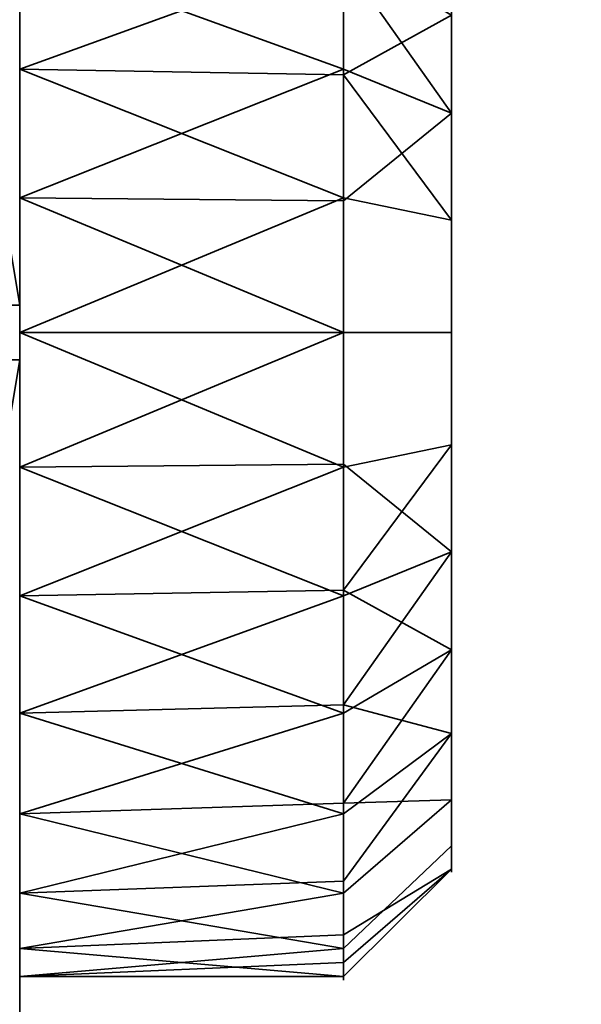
# Model space of a CAD drawing. Header units: millimetres. Extents: x -527 to 5177, y -116 to 161.
# Tile 278 of 656: x 349.5 to 352.1, y -18.61 to -14.05. Entities that reach past the tile are written whole.
import ezdxf

# ---------------------------------------------------------------- set-up
doc = ezdxf.new("R2010")
doc.units = ezdxf.units.MM
doc.layers.add('151', color=7, linetype='Continuous', true_color=0xffffff)

# ---------------------------------------------------------------- blocks, each defined once
blk = doc.blocks.new('UG_SURFACE_037')
at = {"layer": '151', "color": 252, "linetype": 'Continuous', "lineweight": 35}
for points in [[(-380, -9.3, 2075.2499), (-380, -26.22, 2075.2499), (380, -26.22, 2075.2499), (380, -9.3, 2075.2499)], [(-378.5, -9.3, 2073.75), (378.5, -9.3, 2073.75), (378.5, -26.22, 2073.75), (-378.5, -26.22, 2073.75)]]:
    blk.add_3dface(points, dxfattribs=at)
blk = doc.blocks.new('UG_SURFACE_040')
at = {"layer": '151', "color": 252, "linetype": 'Continuous', "lineweight": 35}
for points in [[(347.5, -22, 1766.25), (349.5, -22, 1766.25), (349.5, -9, 1766.25), (347.5, -9, 1766.25)], [(347.5, -9, 1757.25), (349.5, -9, 1757.25), (349.5, -22, 1757.25), (347.5, -22, 1757.25)], [(349.5, -9, 1766.25), (349.5, -22, 1766.25), (349.5, -16.1237, 1764.6844), (349.5, -14.8763, 1764.6844)], [(349.5, -14.8763, 1764.6844), (349.5, -13.7366, 1764.1771), (349.5, -9, 1766.25)], [(349.5, -13.2706, 1759.7426), (349.5, -14.2798, 1759.0094), (349.5, -9, 1757.25)], [(349.5, -22, 1757.25), (349.5, -9, 1757.25), (349.5, -15.5, 1758.75), (349.5, -16.7202, 1759.0094)], [(349.5, -14.2798, 1759.0094), (349.5, -15.5, 1758.75), (349.5, -9, 1757.25)], [(351.5, -13.3349, 1760.5), (351.5, -13.0137, 1761.4887), (351.5, -13.1224, 1762.5226), (351.5, -15.5, 1761.75)], [(351.5, -13.1224, 1762.5226), (351.5, -13.6421, 1763.4228), (351.5, -14.4832, 1764.0339), (351.5, -15.5, 1761.75)], [(349.5, -14.2798, 1759.0094), (349.5, -13.2706, 1759.7426), (351, -13.7366, 1759.323)], [(351.5, -15.5, 1761.75), (351.5, -14.9802, 1759.3046), (351.5, -14.0305, 1759.7275), (351.5, -13.3349, 1760.5)], [(351, -13.7752, 1764.124), (351, -14.2798, 1764.4906), (351.5, -14.4832, 1764.0339), (351.5, -13.6421, 1763.4228)], [(351, -14.2798, 1764.4906), (349.5, -13.7366, 1764.1771), (349.5, -14.8763, 1764.6844)], [(351, -14.2798, 1764.4906), (351, -13.7752, 1764.124), (349.5, -13.7366, 1764.1771)], [(351, -13.7366, 1759.323), (351, -14.3065, 1759.0692), (349.5, -14.2798, 1759.0094)], [(351, -14.3065, 1759.0692), (351, -13.7366, 1759.323), (351.5, -14.0305, 1759.7275), (351.5, -14.9802, 1759.3046)], [(349.2102, -14.0959, 1752.1327), (349.4239, -15.373, 1752.1327), (349.5, -15.373, 1751.75), (349.2835, -14.0788, 1751.75)], [(349.2835, -14.0788, 1749.75), (349.5, -15.373, 1749.75), (349.4239, -15.373, 1749.3674), (349.2102, -14.0959, 1749.3674)], [(349.2835, -14.0788, 1771.75), (349.5, -15.373, 1771.75), (349.4239, -15.373, 1771.3673), (349.2102, -14.0959, 1771.3673)], [(349.2102, -14.0959, 1774.1327), (349.4239, -15.373, 1774.1327), (349.5, -15.373, 1773.7499), (349.2835, -14.0788, 1773.7499)], [(349.5, -15.373, 1773.7499), (349.5, -15.373, 1771.75), (349.2835, -14.0788, 1771.75), (349.2835, -14.0788, 1773.7499)], [(349.5, -15.373, 1751.75), (349.5, -15.373, 1749.75), (349.2835, -14.0788, 1749.75), (349.2835, -14.0788, 1751.75)], [(349.5, -15.5, 1758.75), (349.5, -14.2798, 1759.0094), (351, -14.8763, 1758.8155)], [(349.5, -14.2798, 1759.0094), (351, -14.3065, 1759.0692), (351, -14.8763, 1758.8155)], [(349.5, -14.8763, 1764.6844), (351, -14.8899, 1764.6203), (351, -14.2798, 1764.4906)], [(351.5, -14.4832, 1764.0339), (351, -14.2798, 1764.4906), (351, -14.8899, 1764.6203)], [(351.5, -14.9802, 1759.3046), (351, -14.8763, 1758.8155), (351, -14.3065, 1759.0692)], [(351, -14.8899, 1764.6203), (351, -15.5, 1764.75), (351.5, -15.5, 1764.25), (351.5, -14.4832, 1764.0339)], [(351.5, -14.4832, 1764.0339), (351.5, -15.5, 1764.25), (351.5, -16.5168, 1764.0339), (351.5, -15.5, 1761.75)], [(349.5, -14.8763, 1764.6844), (349.5, -16.1237, 1764.6844), (351, -15.5, 1764.75)], [(351, -15.5, 1764.75), (351, -14.8899, 1764.6203), (349.5, -14.8763, 1764.6844)], [(351, -14.8763, 1758.8155), (351, -15.5, 1758.75), (349.5, -15.5, 1758.75)], [(351, -15.5, 1758.75), (351, -14.8763, 1758.8155), (351.5, -14.9802, 1759.3046), (351.5, -15.5, 1759.25)], [(351.5, -16.0198, 1759.3046), (351.5, -15.5, 1759.25), (351.5, -14.9802, 1759.3046), (351.5, -15.5, 1761.75)], [(349.4239, -15.373, 1774.1327), (349.4239, -15.627, 1774.1327), (349.5, -15.627, 1773.7499), (349.5, -15.373, 1773.7499)], [(349.4239, -15.627, 1771.3673), (349.4239, -15.373, 1771.3673), (349.5, -15.373, 1771.75), (349.5, -15.627, 1771.75)], [(349.4239, -15.373, 1752.1327), (349.4239, -15.627, 1752.1327), (349.5, -15.627, 1751.75), (349.5, -15.373, 1751.75)], [(349.4239, -15.627, 1749.3674), (349.4239, -15.373, 1749.3674), (349.5, -15.373, 1749.75), (349.5, -15.627, 1749.75)], [(349.5, -15.373, 1773.7499), (349.5, -15.627, 1773.7499), (349.5, -15.627, 1771.75), (349.5, -15.373, 1771.75)], [(349.5, -15.373, 1751.75), (349.5, -15.627, 1751.75), (349.5, -15.627, 1749.75), (349.5, -15.373, 1749.75)], [(349.5, -16.1237, 1764.6844), (351, -16.1101, 1764.6203), (351, -15.5, 1764.75)], [(349.5, -15.5, 1758.75), (351, -15.5, 1758.75), (351, -16.1237, 1758.8155)], [(351, -16.1237, 1758.8155), (349.5, -16.7202, 1759.0094), (349.5, -15.5, 1758.75)], [(351.5, -16.5168, 1764.0339), (351.5, -15.5, 1764.25), (351, -15.5, 1764.75), (351, -16.1101, 1764.6203)], [(351.5, -15.5, 1759.25), (351.5, -16.0198, 1759.3046), (351, -16.1237, 1758.8155), (351, -15.5, 1758.75)], [(351.5, -16.5168, 1764.0339), (351.5, -17.3579, 1763.4228), (351.5, -17.8776, 1762.5226), (351.5, -15.5, 1761.75)], [(351.5, -17.8776, 1762.5226), (351.5, -17.9863, 1761.4887), (351.5, -17.6651, 1760.5), (351.5, -15.5, 1761.75)], [(351.5, -17.6651, 1760.5), (351.5, -16.9695, 1759.7275), (351.5, -16.0198, 1759.3046), (351.5, -15.5, 1761.75)], [(349.2835, -16.9212, 1751.75), (349.5, -15.627, 1751.75), (349.4239, -15.627, 1752.1327), (349.2102, -16.9041, 1752.1327)], [(349.2102, -16.9041, 1749.3674), (349.4239, -15.627, 1749.3674), (349.5, -15.627, 1749.75), (349.2835, -16.9212, 1749.75)], [(349.2102, -16.9041, 1771.3673), (349.4239, -15.627, 1771.3673), (349.5, -15.627, 1771.75), (349.2835, -16.9212, 1771.75)], [(349.2835, -16.9212, 1773.7499), (349.5, -15.627, 1773.7499), (349.4239, -15.627, 1774.1327), (349.2102, -16.9041, 1774.1327)], [(349.5, -15.627, 1771.75), (349.5, -15.627, 1773.7499), (349.2835, -16.9212, 1773.7499), (349.2835, -16.9212, 1771.75)], [(349.5, -15.627, 1749.75), (349.5, -15.627, 1751.75), (349.2835, -16.9212, 1751.75), (349.2835, -16.9212, 1749.75)], [(351.5, -16.0198, 1759.3046), (351.5, -16.9695, 1759.7275), (351, -17.2634, 1759.323), (351, -16.6935, 1759.0692)], [(351, -16.6935, 1759.0692), (351, -16.1237, 1758.8155), (351.5, -16.0198, 1759.3046)], [(351, -16.7202, 1764.4906), (351, -16.1101, 1764.6203), (349.5, -16.1237, 1764.6844)], [(349.5, -22, 1766.25), (349.5, -17.2634, 1764.1771), (349.5, -16.1237, 1764.6844)], [(349.5, -16.1237, 1764.6844), (349.5, -17.2634, 1764.1771), (351, -16.7202, 1764.4906)], [(351, -16.1237, 1758.8155), (351, -16.6935, 1759.0692), (349.5, -16.7202, 1759.0094)], [(351, -16.1101, 1764.6203), (351, -16.7202, 1764.4906), (351.5, -16.5168, 1764.0339)], [(351.5, -17.3579, 1763.4228), (351.5, -16.5168, 1764.0339), (351, -16.7202, 1764.4906), (351, -17.2248, 1764.124)], [(349.5, -16.7202, 1759.0094), (351, -16.6935, 1759.0692), (351, -17.2634, 1759.323)], [(349.5, -22, 1757.25), (349.5, -16.7202, 1759.0094), (349.5, -17.7294, 1759.7426)], [(349.5, -17.2634, 1764.1771), (351, -17.2248, 1764.124), (351, -16.7202, 1764.4906)], [(351, -17.2634, 1759.323), (349.5, -17.7294, 1759.7426), (349.5, -16.7202, 1759.0094)], [(351.5, -16.9695, 1759.7275), (351.5, -17.6651, 1760.5), (351, -18.0981, 1760.25), (351, -17.6807, 1759.7865)], [(351, -17.6807, 1759.7865), (351, -17.2634, 1759.323), (351.5, -16.9695, 1759.7275)], [(351, -17.7294, 1763.7573), (351, -17.2248, 1764.124), (349.5, -17.2634, 1764.1771)], [(351, -17.2248, 1764.124), (351, -17.7294, 1763.7573), (351.5, -17.3579, 1763.4228)], [(349.5, -22, 1766.25), (349.5, -18.0981, 1763.25), (349.5, -17.2634, 1764.1771)], [(349.5, -17.2634, 1764.1771), (349.5, -18.0981, 1763.25), (351, -17.7294, 1763.7573)], [(351, -17.2634, 1759.323), (351, -17.6807, 1759.7865), (349.5, -17.7294, 1759.7426)], [(351.5, -17.3579, 1763.4228), (351, -17.7294, 1763.7573), (351, -18.0413, 1763.2172)], [(351, -18.0413, 1763.2172), (351, -18.3532, 1762.6771), (351.5, -17.8776, 1762.5226), (351.5, -17.3579, 1763.4228)], [(349.5, -17.7294, 1759.7426), (351, -17.6807, 1759.7865), (351, -18.0981, 1760.25)], [(351, -18.2908, 1760.8432), (351, -18.0981, 1760.25), (351.5, -17.6651, 1760.5), (351.5, -17.9863, 1761.4887)], [(349.5, -22, 1757.25), (349.5, -17.7294, 1759.7426), (349.5, -18.3532, 1760.8229)], [(349.5, -18.0981, 1763.25), (351, -18.0413, 1763.2172), (351, -17.7294, 1763.7573)], [(349.5, -18.3532, 1760.8229), (349.5, -17.7294, 1759.7426), (351, -18.0981, 1760.25)], [(351.5, -17.9863, 1761.4887), (351.5, -17.8776, 1762.5226), (351, -18.3532, 1762.6771), (351, -18.4184, 1762.0567)], [(351.5, -17.9863, 1761.4887), (351, -18.4836, 1761.4365), (351, -18.2908, 1760.8432)], [(351, -18.4184, 1762.0567), (351, -18.4836, 1761.4365), (351.5, -17.9863, 1761.4887)], [(351, -18.3532, 1762.6771), (351, -18.0413, 1763.2172), (349.5, -18.0981, 1763.25)], [(349.5, -18.4836, 1762.0636), (349.5, -18.0981, 1763.25), (349.5, -22, 1766.25)], [(351, -18.3532, 1762.6771), (349.5, -18.0981, 1763.25), (349.5, -18.4836, 1762.0636)], [(351, -18.0981, 1760.25), (351, -18.2908, 1760.8432), (349.5, -18.3532, 1760.8229)], [(349.5, -18.3532, 1760.8229), (351, -18.2908, 1760.8432), (351, -18.4836, 1761.4365)], [(349.5, -18.3532, 1760.8229), (349.5, -18.4836, 1762.0636), (349.5, -22, 1766.25), (349.5, -22, 1757.25)], [(349.5, -18.4836, 1762.0636), (351, -18.4184, 1762.0567), (351, -18.3532, 1762.6771)], [(351, -18.4836, 1761.4365), (349.5, -18.4836, 1762.0636), (349.5, -18.3532, 1760.8229)], [(351, -18.4836, 1761.4365), (351, -18.4184, 1762.0567), (349.5, -18.4836, 1762.0636)]]:
    blk.add_3dface(points, dxfattribs=at)
blk = doc.blocks.new('UG_SURFACE_065')
at = {"layer": '151', "color": 252, "linetype": 'Continuous', "lineweight": 35}
for points in [[(347.5, -22, 331.25), (349.5, -22, 331.25), (349.5, -9, 331.25), (347.5, -9, 331.25)], [(347.5, -9, 322.25), (349.5, -9, 322.25), (349.5, -22, 322.25), (347.5, -22, 322.25)], [(349.5, -9, 331.25), (349.5, -22, 331.25), (349.5, -16.1237, 329.6844), (349.5, -14.8763, 329.6844)], [(349.5, -14.8763, 329.6844), (349.5, -13.7366, 329.1771), (349.5, -9, 331.25)], [(349.5, -13.2706, 324.7426), (349.5, -14.2798, 324.0094), (349.5, -9, 322.25)], [(349.5, -22, 322.25), (349.5, -9, 322.25), (349.5, -15.5, 323.75), (349.5, -16.7202, 324.0094)], [(349.5, -14.2798, 324.0094), (349.5, -15.5, 323.75), (349.5, -9, 322.25)], [(351.5, -13.3349, 325.5), (351.5, -13.0137, 326.4887), (351.5, -13.1224, 327.5225), (351.5, -15.5, 326.75)], [(351.5, -13.1224, 327.5225), (351.5, -13.6421, 328.4228), (351.5, -14.4832, 329.0339), (351.5, -15.5, 326.75)], [(351, -13.7366, 324.3229), (349.5, -14.2798, 324.0094), (349.5, -13.2706, 324.7426)], [(351.5, -14.4832, 329.0339), (351.5, -13.6421, 328.4228), (351, -13.2706, 328.7574), (351, -13.7752, 329.124)], [(351.5, -15.5, 326.75), (351.5, -14.9802, 324.3046), (351.5, -14.0305, 324.7274), (351.5, -13.3349, 325.5)], [(351, -14.2798, 329.4906), (349.5, -13.7366, 329.1771), (349.5, -14.8763, 329.6844)], [(351, -14.2798, 329.4906), (351, -13.7752, 329.124), (349.5, -13.7366, 329.1771)], [(351, -13.7366, 324.3229), (351, -14.3065, 324.0693), (349.5, -14.2798, 324.0094)], [(351, -14.3065, 324.0693), (351, -13.7366, 324.3229), (351.5, -14.0305, 324.7274)], [(351, -13.7752, 329.124), (351, -14.2798, 329.4906), (351.5, -14.4832, 329.0339)], [(351.5, -14.0305, 324.7274), (351.5, -14.9802, 324.3046), (351, -14.8763, 323.8156), (351, -14.3065, 324.0693)], [(349.2102, -14.0959, 317.1327), (349.4239, -15.373, 317.1327), (349.5, -15.373, 316.75), (349.2835, -14.0788, 316.75)], [(349.2835, -14.0788, 314.75), (349.5, -15.373, 314.75), (349.4239, -15.373, 314.3673), (349.2102, -14.0959, 314.3673)], [(349.2835, -14.0788, 336.75), (349.5, -15.373, 336.75), (349.4239, -15.373, 336.3673), (349.2102, -14.0959, 336.3673)], [(349.2102, -14.0959, 339.1327), (349.4239, -15.373, 339.1327), (349.5, -15.373, 338.75), (349.2835, -14.0788, 338.75)], [(349.5, -15.373, 338.75), (349.5, -15.373, 336.75), (349.2835, -14.0788, 336.75), (349.2835, -14.0788, 338.75)], [(349.5, -15.373, 316.75), (349.5, -15.373, 314.75), (349.2835, -14.0788, 314.75), (349.2835, -14.0788, 316.75)], [(349.5, -15.5, 323.75), (349.5, -14.2798, 324.0094), (351, -14.8763, 323.8156)], [(349.5, -14.2798, 324.0094), (351, -14.3065, 324.0693), (351, -14.8763, 323.8156)], [(349.5, -14.8763, 329.6844), (351, -14.8899, 329.6203), (351, -14.2798, 329.4906)], [(351.5, -14.4832, 329.0339), (351, -14.2798, 329.4906), (351, -14.8899, 329.6203)], [(351, -14.8899, 329.6203), (351, -15.5, 329.75), (351.5, -15.5, 329.25), (351.5, -14.4832, 329.0339)], [(351.5, -14.4832, 329.0339), (351.5, -15.5, 329.25), (351.5, -16.5168, 329.0339), (351.5, -15.5, 326.75)], [(351, -15.5, 329.75), (349.5, -14.8763, 329.6844), (349.5, -16.1237, 329.6844)], [(351, -15.5, 329.75), (351, -14.8899, 329.6203), (349.5, -14.8763, 329.6844)], [(351, -14.8763, 323.8156), (351, -15.5, 323.75), (349.5, -15.5, 323.75)], [(351, -15.5, 323.75), (351, -14.8763, 323.8156), (351.5, -14.9802, 324.3046), (351.5, -15.5, 324.25)], [(351.5, -16.0198, 324.3046), (351.5, -15.5, 324.25), (351.5, -14.9802, 324.3046), (351.5, -15.5, 326.75)], [(349.4239, -15.373, 339.1327), (349.4239, -15.627, 339.1327), (349.5, -15.627, 338.75), (349.5, -15.373, 338.75)], [(349.4239, -15.627, 336.3673), (349.4239, -15.373, 336.3673), (349.5, -15.373, 336.75), (349.5, -15.627, 336.75)], [(349.4239, -15.373, 317.1327), (349.4239, -15.627, 317.1327), (349.5, -15.627, 316.75), (349.5, -15.373, 316.75)], [(349.4239, -15.627, 314.3673), (349.4239, -15.373, 314.3673), (349.5, -15.373, 314.75), (349.5, -15.627, 314.75)], [(349.5, -15.373, 338.75), (349.5, -15.627, 338.75), (349.5, -15.627, 336.75), (349.5, -15.373, 336.75)], [(349.5, -15.373, 316.75), (349.5, -15.627, 316.75), (349.5, -15.627, 314.75), (349.5, -15.373, 314.75)], [(349.5, -16.1237, 329.6844), (351, -16.1101, 329.6203), (351, -15.5, 329.75)], [(349.5, -15.5, 323.75), (351, -15.5, 323.75), (351, -16.1237, 323.8156)], [(351, -16.1237, 323.8156), (349.5, -16.7202, 324.0094), (349.5, -15.5, 323.75)], [(351.5, -16.5168, 329.0339), (351.5, -15.5, 329.25), (351, -15.5, 329.75), (351, -16.1101, 329.6203)], [(351.5, -15.5, 324.25), (351.5, -16.0198, 324.3046), (351, -16.1237, 323.8156), (351, -15.5, 323.75)], [(351.5, -16.5168, 329.0339), (351.5, -17.3579, 328.4228), (351.5, -17.8776, 327.5225), (351.5, -15.5, 326.75)], [(351.5, -17.8776, 327.5225), (351.5, -17.9863, 326.4887), (351.5, -17.6651, 325.5), (351.5, -15.5, 326.75)], [(351.5, -17.6651, 325.5), (351.5, -16.9695, 324.7274), (351.5, -16.0198, 324.3046), (351.5, -15.5, 326.75)], [(349.2835, -16.9212, 316.75), (349.5, -15.627, 316.75), (349.4239, -15.627, 317.1327), (349.2102, -16.9041, 317.1327)], [(349.2102, -16.9041, 314.3673), (349.4239, -15.627, 314.3673), (349.5, -15.627, 314.75), (349.2835, -16.9212, 314.75)], [(349.2102, -16.9041, 336.3673), (349.4239, -15.627, 336.3673), (349.5, -15.627, 336.75), (349.2835, -16.9212, 336.75)], [(349.2835, -16.9212, 338.75), (349.5, -15.627, 338.75), (349.4239, -15.627, 339.1327), (349.2102, -16.9041, 339.1327)], [(349.5, -15.627, 336.75), (349.5, -15.627, 338.75), (349.2835, -16.9212, 338.75), (349.2835, -16.9212, 336.75)], [(349.5, -15.627, 314.75), (349.5, -15.627, 316.75), (349.2835, -16.9212, 316.75), (349.2835, -16.9212, 314.75)], [(351, -16.6935, 324.0693), (351, -16.1237, 323.8156), (351.5, -16.0198, 324.3046), (351.5, -16.9695, 324.7274)], [(351, -16.7202, 329.4906), (351, -16.1101, 329.6203), (349.5, -16.1237, 329.6844)], [(349.5, -22, 331.25), (349.5, -17.2634, 329.1771), (349.5, -16.1237, 329.6844)], [(349.5, -16.1237, 329.6844), (349.5, -17.2634, 329.1771), (351, -16.7202, 329.4906)], [(351, -16.1237, 323.8156), (351, -16.6935, 324.0693), (349.5, -16.7202, 324.0094)], [(351, -16.1101, 329.6203), (351, -16.7202, 329.4906), (351.5, -16.5168, 329.0339)], [(351.5, -16.5168, 329.0339), (351, -16.7202, 329.4906), (351, -17.2248, 329.124)], [(351, -17.2248, 329.124), (351, -17.7294, 328.7574), (351.5, -17.3579, 328.4228), (351.5, -16.5168, 329.0339)], [(349.5, -16.7202, 324.0094), (351, -16.6935, 324.0693), (351, -17.2634, 324.3229)], [(351.5, -16.9695, 324.7274), (351, -17.2634, 324.3229), (351, -16.6935, 324.0693)], [(349.5, -22, 322.25), (349.5, -16.7202, 324.0094), (349.5, -17.7294, 324.7426)], [(349.5, -17.2634, 329.1771), (351, -17.2248, 329.124), (351, -16.7202, 329.4906)], [(349.5, -17.7294, 324.7426), (349.5, -16.7202, 324.0094), (351, -17.2634, 324.3229)], [(351, -17.6807, 324.7865), (351, -17.2634, 324.3229), (351.5, -16.9695, 324.7274), (351.5, -17.6651, 325.5)], [(351, -17.7294, 328.7574), (351, -17.2248, 329.124), (349.5, -17.2634, 329.1771)], [(349.5, -18.0981, 328.25), (349.5, -17.2634, 329.1771), (349.5, -22, 331.25)], [(351, -17.7294, 328.7574), (349.5, -17.2634, 329.1771), (349.5, -18.0981, 328.25)], [(351, -17.2634, 324.3229), (351, -17.6807, 324.7865), (349.5, -17.7294, 324.7426)], [(351.5, -17.3579, 328.4228), (351, -17.7294, 328.7574), (351, -18.0413, 328.2172)], [(351, -18.0413, 328.2172), (351, -18.3532, 327.677), (351.5, -17.8776, 327.5225), (351.5, -17.3579, 328.4228)], [(349.5, -17.7294, 324.7426), (351, -17.6807, 324.7865), (351, -18.0981, 325.25)], [(351.5, -17.6651, 325.5), (351, -18.0981, 325.25), (351, -17.6807, 324.7865)], [(351, -18.2908, 325.8432), (351, -18.0981, 325.25), (351.5, -17.6651, 325.5), (351.5, -17.9863, 326.4887)], [(349.5, -17.7294, 324.7426), (349.5, -18.3532, 325.8229), (349.5, -22, 322.25)], [(349.5, -18.0981, 328.25), (351, -18.0413, 328.2172), (351, -17.7294, 328.7574)], [(349.5, -18.3532, 325.8229), (349.5, -17.7294, 324.7426), (351, -18.0981, 325.25)], [(351.5, -17.9863, 326.4887), (351.5, -17.8776, 327.5225), (351, -18.3532, 327.677), (351, -18.4184, 327.0567)], [(351.5, -17.9863, 326.4887), (351, -18.4836, 326.4364), (351, -18.2908, 325.8432)], [(351, -18.4184, 327.0567), (351, -18.4836, 326.4364), (351.5, -17.9863, 326.4887)], [(351, -18.3532, 327.677), (351, -18.0413, 328.2172), (349.5, -18.0981, 328.25)], [(349.5, -22, 331.25), (349.5, -18.4836, 327.0636), (349.5, -18.0981, 328.25)], [(349.5, -18.0981, 328.25), (349.5, -18.4836, 327.0636), (351, -18.3532, 327.677)], [(351, -18.0981, 325.25), (351, -18.2908, 325.8432), (349.5, -18.3532, 325.8229)], [(349.5, -18.3532, 325.8229), (351, -18.2908, 325.8432), (351, -18.4836, 326.4364)], [(349.5, -22, 331.25), (349.5, -22, 322.25), (349.5, -18.3532, 325.8229), (349.5, -18.4836, 327.0636)], [(349.5, -18.4836, 327.0636), (351, -18.4184, 327.0567), (351, -18.3532, 327.677)], [(349.5, -18.4836, 327.0636), (349.5, -18.3532, 325.8229), (351, -18.4836, 326.4364)], [(351, -18.4836, 326.4364), (351, -18.4184, 327.0567), (349.5, -18.4836, 327.0636)]]:
    blk.add_3dface(points, dxfattribs=at)
blk = doc.blocks.new('UG_SURFACE_089')
at = {"layer": '151', "color": 252, "linetype": 'Continuous', "lineweight": 35}
for points in [[(347.5, -22, 1516.25), (349.5, -22, 1516.25), (349.5, -9, 1516.25), (347.5, -9, 1516.25)], [(347.5, -9, 1507.25), (349.5, -9, 1507.25), (349.5, -22, 1507.25), (347.5, -22, 1507.25)], [(349.5, -9, 1516.25), (349.5, -22, 1516.25), (349.5, -16.1237, 1514.6844), (349.5, -14.8763, 1514.6844)], [(349.5, -14.8763, 1514.6844), (349.5, -13.7366, 1514.1771), (349.5, -9, 1516.25)], [(349.5, -13.2706, 1509.7426), (349.5, -14.2798, 1509.0094), (349.5, -9, 1507.25)], [(349.5, -22, 1507.25), (349.5, -9, 1507.25), (349.5, -15.5, 1508.75), (349.5, -16.7202, 1509.0094)], [(349.5, -14.2798, 1509.0094), (349.5, -15.5, 1508.75), (349.5, -9, 1507.25)], [(351.5, -13.3349, 1510.5), (351.5, -13.0137, 1511.4887), (351.5, -13.1224, 1512.5226), (351.5, -15.5, 1511.75)], [(351.5, -13.1224, 1512.5226), (351.5, -13.6421, 1513.4228), (351.5, -14.4832, 1514.0339), (351.5, -15.5, 1511.75)], [(351, -13.7366, 1509.323), (349.5, -14.2798, 1509.0094), (349.5, -13.2706, 1509.7426)], [(351.5, -15.5, 1511.75), (351.5, -14.9802, 1509.3046), (351.5, -14.0305, 1509.7275), (351.5, -13.3349, 1510.5)], [(351, -13.7752, 1514.124), (351, -14.2798, 1514.4906), (351.5, -14.4832, 1514.0339), (351.5, -13.6421, 1513.4228)], [(349.5, -13.7366, 1514.1771), (349.5, -14.8763, 1514.6844), (351, -14.2798, 1514.4906)], [(351, -14.2798, 1514.4906), (351, -13.7752, 1514.124), (349.5, -13.7366, 1514.1771)], [(351, -13.7366, 1509.323), (351, -14.3065, 1509.0692), (349.5, -14.2798, 1509.0094)], [(351, -14.3065, 1509.0692), (351, -13.7366, 1509.323), (351.5, -14.0305, 1509.7275), (351.5, -14.9802, 1509.3046)], [(349.2102, -14.0959, 1502.1327), (349.4239, -15.373, 1502.1327), (349.5, -15.373, 1501.75), (349.2835, -14.0788, 1501.75)], [(349.2835, -14.0788, 1499.75), (349.5, -15.373, 1499.75), (349.4239, -15.373, 1499.3674), (349.2102, -14.0959, 1499.3674)], [(349.2835, -14.0788, 1521.75), (349.5, -15.373, 1521.75), (349.4239, -15.373, 1521.3673), (349.2102, -14.0959, 1521.3673)], [(349.2102, -14.0959, 1524.1327), (349.4239, -15.373, 1524.1327), (349.5, -15.373, 1523.7499), (349.2835, -14.0788, 1523.7499)], [(349.5, -15.373, 1523.7499), (349.5, -15.373, 1521.75), (349.2835, -14.0788, 1521.75), (349.2835, -14.0788, 1523.7499)], [(349.5, -15.373, 1501.75), (349.5, -15.373, 1499.75), (349.2835, -14.0788, 1499.75), (349.2835, -14.0788, 1501.75)], [(349.5, -15.5, 1508.75), (349.5, -14.2798, 1509.0094), (351, -14.8763, 1508.8155)], [(349.5, -14.2798, 1509.0094), (351, -14.3065, 1509.0692), (351, -14.8763, 1508.8155)], [(349.5, -14.8763, 1514.6844), (351, -14.8899, 1514.6203), (351, -14.2798, 1514.4906)], [(351.5, -14.4832, 1514.0339), (351, -14.2798, 1514.4906), (351, -14.8899, 1514.6203)], [(351.5, -14.9802, 1509.3046), (351, -14.8763, 1508.8155), (351, -14.3065, 1509.0692)], [(351, -14.8899, 1514.6203), (351, -15.5, 1514.75), (351.5, -15.5, 1514.25), (351.5, -14.4832, 1514.0339)], [(351.5, -14.4832, 1514.0339), (351.5, -15.5, 1514.25), (351.5, -16.5168, 1514.0339), (351.5, -15.5, 1511.75)], [(349.5, -14.8763, 1514.6844), (349.5, -16.1237, 1514.6844), (351, -15.5, 1514.75)], [(351, -15.5, 1514.75), (351, -14.8899, 1514.6203), (349.5, -14.8763, 1514.6844)], [(351, -14.8763, 1508.8155), (351, -15.5, 1508.75), (349.5, -15.5, 1508.75)], [(351, -15.5, 1508.75), (351, -14.8763, 1508.8155), (351.5, -14.9802, 1509.3046), (351.5, -15.5, 1509.25)], [(351.5, -16.0198, 1509.3046), (351.5, -15.5, 1509.25), (351.5, -14.9802, 1509.3046), (351.5, -15.5, 1511.75)], [(349.4239, -15.373, 1524.1327), (349.4239, -15.627, 1524.1327), (349.5, -15.627, 1523.7499), (349.5, -15.373, 1523.7499)], [(349.4239, -15.627, 1521.3673), (349.4239, -15.373, 1521.3673), (349.5, -15.373, 1521.75), (349.5, -15.627, 1521.75)], [(349.4239, -15.373, 1502.1327), (349.4239, -15.627, 1502.1327), (349.5, -15.627, 1501.75), (349.5, -15.373, 1501.75)], [(349.4239, -15.627, 1499.3674), (349.4239, -15.373, 1499.3674), (349.5, -15.373, 1499.75), (349.5, -15.627, 1499.75)], [(349.5, -15.373, 1523.7499), (349.5, -15.627, 1523.7499), (349.5, -15.627, 1521.75), (349.5, -15.373, 1521.75)], [(349.5, -15.373, 1501.75), (349.5, -15.627, 1501.75), (349.5, -15.627, 1499.75), (349.5, -15.373, 1499.75)], [(349.5, -16.1237, 1514.6844), (351, -16.1101, 1514.6203), (351, -15.5, 1514.75)], [(349.5, -15.5, 1508.75), (351, -15.5, 1508.75), (351, -16.1237, 1508.8155)], [(351, -16.1237, 1508.8155), (349.5, -16.7202, 1509.0094), (349.5, -15.5, 1508.75)], [(351.5, -16.5168, 1514.0339), (351.5, -15.5, 1514.25), (351, -15.5, 1514.75), (351, -16.1101, 1514.6203)], [(351.5, -15.5, 1509.25), (351.5, -16.0198, 1509.3046), (351, -16.1237, 1508.8155), (351, -15.5, 1508.75)], [(351.5, -16.5168, 1514.0339), (351.5, -17.3579, 1513.4228), (351.5, -17.8776, 1512.5226), (351.5, -15.5, 1511.75)], [(351.5, -17.8776, 1512.5226), (351.5, -17.9863, 1511.4887), (351.5, -17.6651, 1510.5), (351.5, -15.5, 1511.75)], [(351.5, -17.6651, 1510.5), (351.5, -16.9695, 1509.7275), (351.5, -16.0198, 1509.3046), (351.5, -15.5, 1511.75)], [(349.2835, -16.9212, 1501.75), (349.5, -15.627, 1501.75), (349.4239, -15.627, 1502.1327), (349.2102, -16.9041, 1502.1327)], [(349.2102, -16.9041, 1499.3674), (349.4239, -15.627, 1499.3674), (349.5, -15.627, 1499.75), (349.2835, -16.9212, 1499.75)], [(349.2102, -16.9041, 1521.3673), (349.4239, -15.627, 1521.3673), (349.5, -15.627, 1521.75), (349.2835, -16.9212, 1521.75)], [(349.2835, -16.9212, 1523.7499), (349.5, -15.627, 1523.7499), (349.4239, -15.627, 1524.1327), (349.2102, -16.9041, 1524.1327)], [(349.5, -15.627, 1521.75), (349.5, -15.627, 1523.7499), (349.2835, -16.9212, 1523.7499), (349.2835, -16.9212, 1521.75)], [(349.5, -15.627, 1499.75), (349.5, -15.627, 1501.75), (349.2835, -16.9212, 1501.75), (349.2835, -16.9212, 1499.75)], [(351.5, -16.0198, 1509.3046), (351.5, -16.9695, 1509.7275), (351, -17.2634, 1509.323), (351, -16.6935, 1509.0692)], [(351, -16.6935, 1509.0692), (351, -16.1237, 1508.8155), (351.5, -16.0198, 1509.3046)], [(351, -16.7202, 1514.4906), (351, -16.1101, 1514.6203), (349.5, -16.1237, 1514.6844)], [(349.5, -22, 1516.25), (349.5, -17.2634, 1514.1771), (349.5, -16.1237, 1514.6844)], [(351, -16.7202, 1514.4906), (349.5, -16.1237, 1514.6844), (349.5, -17.2634, 1514.1771)], [(351, -16.1237, 1508.8155), (351, -16.6935, 1509.0692), (349.5, -16.7202, 1509.0094)], [(351, -16.1101, 1514.6203), (351, -16.7202, 1514.4906), (351.5, -16.5168, 1514.0339)], [(351.5, -17.3579, 1513.4228), (351.5, -16.5168, 1514.0339), (351, -16.7202, 1514.4906), (351, -17.2248, 1514.124)], [(349.5, -16.7202, 1509.0094), (351, -16.6935, 1509.0692), (351, -17.2634, 1509.323)], [(349.5, -22, 1507.25), (349.5, -16.7202, 1509.0094), (349.5, -17.7294, 1509.7426)], [(349.5, -17.2634, 1514.1771), (351, -17.2248, 1514.124), (351, -16.7202, 1514.4906)], [(349.5, -17.7294, 1509.7426), (349.5, -16.7202, 1509.0094), (351, -17.2634, 1509.323)], [(351.5, -16.9695, 1509.7275), (351.5, -17.6651, 1510.5), (351, -18.0981, 1510.25), (351, -17.6807, 1509.7865)], [(351, -17.6807, 1509.7865), (351, -17.2634, 1509.323), (351.5, -16.9695, 1509.7275)], [(351, -17.7294, 1513.7573), (351, -17.2248, 1514.124), (349.5, -17.2634, 1514.1771)], [(351, -17.2248, 1514.124), (351, -17.7294, 1513.7573), (351.5, -17.3579, 1513.4228)], [(349.5, -22, 1516.25), (349.5, -18.0981, 1513.25), (349.5, -17.2634, 1514.1771)], [(349.5, -17.2634, 1514.1771), (349.5, -18.0981, 1513.25), (351, -17.7294, 1513.7573)], [(351, -17.2634, 1509.323), (351, -17.6807, 1509.7865), (349.5, -17.7294, 1509.7426)], [(351.5, -17.3579, 1513.4228), (351, -17.7294, 1513.7573), (351, -18.0413, 1513.2172)], [(351, -18.0413, 1513.2172), (351, -18.3532, 1512.6771), (351.5, -17.8776, 1512.5226), (351.5, -17.3579, 1513.4228)], [(349.5, -17.7294, 1509.7426), (351, -17.6807, 1509.7865), (351, -18.0981, 1510.25)], [(351, -18.2908, 1510.8432), (351, -18.0981, 1510.25), (351.5, -17.6651, 1510.5), (351.5, -17.9863, 1511.4887)], [(349.5, -22, 1507.25), (349.5, -17.7294, 1509.7426), (349.5, -18.3532, 1510.8229)], [(349.5, -18.0981, 1513.25), (351, -18.0413, 1513.2172), (351, -17.7294, 1513.7573)], [(351, -18.0981, 1510.25), (349.5, -18.3532, 1510.8229), (349.5, -17.7294, 1509.7426)], [(351.5, -17.9863, 1511.4887), (351.5, -17.8776, 1512.5226), (351, -18.3532, 1512.6771), (351, -18.4184, 1512.0567)], [(351.5, -17.9863, 1511.4887), (351, -18.4836, 1511.4365), (351, -18.2908, 1510.8432)], [(351, -18.4184, 1512.0567), (351, -18.4836, 1511.4365), (351.5, -17.9863, 1511.4887)], [(351, -18.3532, 1512.6771), (351, -18.0413, 1513.2172), (349.5, -18.0981, 1513.25)], [(349.5, -18.4836, 1512.0636), (349.5, -18.0981, 1513.25), (349.5, -22, 1516.25)], [(349.5, -18.0981, 1513.25), (349.5, -18.4836, 1512.0636), (351, -18.3532, 1512.6771)], [(351, -18.0981, 1510.25), (351, -18.2908, 1510.8432), (349.5, -18.3532, 1510.8229)], [(349.5, -18.3532, 1510.8229), (351, -18.2908, 1510.8432), (351, -18.4836, 1511.4365)], [(349.5, -18.3532, 1510.8229), (349.5, -18.4836, 1512.0636), (349.5, -22, 1516.25), (349.5, -22, 1507.25)], [(349.5, -18.4836, 1512.0636), (351, -18.4184, 1512.0567), (351, -18.3532, 1512.6771)], [(349.5, -18.4836, 1512.0636), (349.5, -18.3532, 1510.8229), (351, -18.4836, 1511.4365)], [(351, -18.4836, 1511.4365), (351, -18.4184, 1512.0567), (349.5, -18.4836, 1512.0636)]]:
    blk.add_3dface(points, dxfattribs=at)

msp = doc.modelspace()

# ---------------------------------------------------------------- linework, layer by layer
at = {"layer": '151', "color": 251, "linetype": 'Continuous', "lineweight": -3, "true_color": 0x636466, "extrusion": (-1, 0, 0)}
for centre in [(15.5, 1761.75, -351), (15.5, 326.75, -351), (15.5, 1511.75, -351)]:
    msp.add_circle(centre, 3, dxfattribs=at)
at = {"layer": '151', "color": 251, "linetype": 'Continuous', "lineweight": -3, "true_color": 0x636466, "extrusion": (1, 0, 0)}
for centre in [(-15.5, 1761.75, 351.5), (-15.5, 326.75, 351.5), (-15.5, 1511.75, 351.5)]:
    msp.add_circle(centre, 2.5, dxfattribs=at)

# ---------------------------------------------------------------- block references
at = {"layer": '151', "color": 251, "linetype": 'Continuous', "lineweight": -3, "true_color": 0x636466}
for name in ['UG_SURFACE_037', 'UG_SURFACE_040', 'UG_SURFACE_065', 'UG_SURFACE_089']:
    msp.add_blockref(name, (0, 0), dxfattribs=at)

doc.saveas('drawing.dxf')
